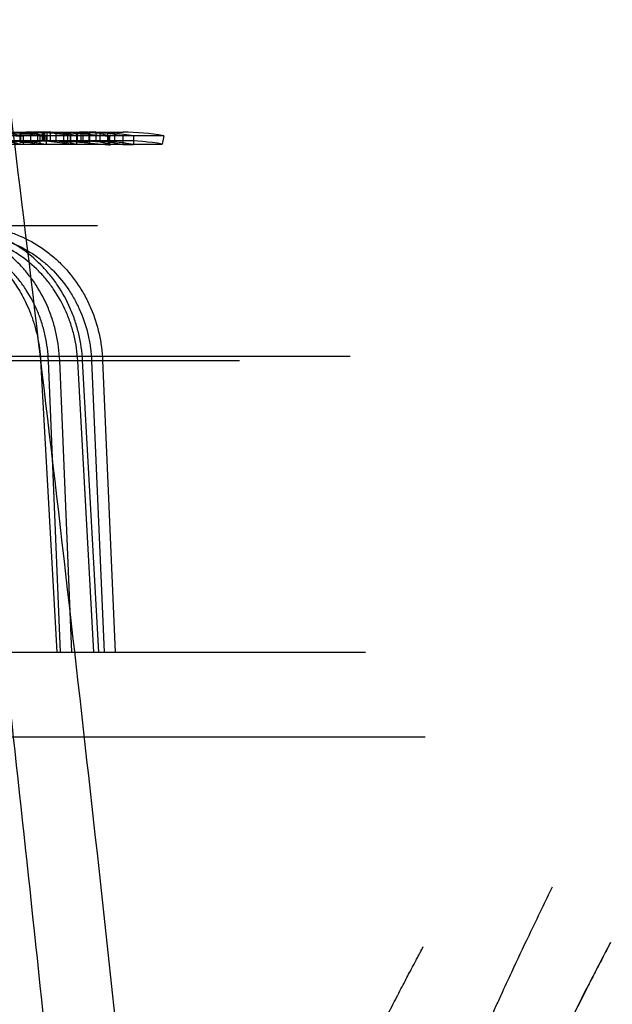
# Model space of a CAD drawing. Header units: millimetres. Extents: x 0 to 297, y 0 to 210.
# Tile 304 of 446: x 141.903 to 142.091, y 161.094 to 161.406. Entities that reach past the tile are written whole.
import ezdxf

# ---------------------------------------------------------------- set-up
doc = ezdxf.new("R2010")
doc.units = ezdxf.units.MM
doc.header["$LTSCALE"] = 16.335
doc.layers.add('INTFCLR_144815', color=7, linetype='CONTINUOUS')

msp = doc.modelspace()

# ---------------------------------------------------------------- linework, layer by layer
at = {"layer": 'INTFCLR_144815', "color": 9, "linetype": 'Continuous'}
for p, q in [((141.7716501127, 161.3702885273), (141.936151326, 161.3702885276)), ((141.8992848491, 161.3675885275), (141.9090277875, 161.3675885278)), ((141.9103338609, 161.3675885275), (141.9249687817, 161.3675885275)), ((141.936151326, 161.3675885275), (141.926414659, 161.3675885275)), ((141.9315067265, 161.3689874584), (141.9315067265, 161.3662377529)), ((141.9280742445, 161.3405885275), (141.5797370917, 161.3405885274)), ((141.4979165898, 161.2993567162), (142.0080526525, 161.2993567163)), ((141.5577167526, 161.2979436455), (141.9730125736, 161.2979436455)), ((141.9125122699, 161.2978494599), (141.9160871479, 161.2979436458)), ((141.9162915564, 161.2055885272), (141.9125122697, 161.2978494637)), ((141.9198677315, 161.2055885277), (141.9160871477, 161.2979436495)), ((141.9217956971, 161.2978494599), (141.9235107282, 161.2979470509)), ((141.9217956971, 161.2978494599), (141.9235107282, 161.2979470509)), ((141.9269043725, 161.2055885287), (141.9217956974, 161.2978494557)), ((141.9284493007, 161.2055885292), (141.9233330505, 161.2979436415)), ((141.9261752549, 161.2978494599), (141.9296719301, 161.2979436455)), ((141.9261752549, 161.2978494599), (141.930129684, 161.20558853)), ((141.9296719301, 161.2979436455), (141.9336281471, 161.2055885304)), ((142.0318346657, 161.1785885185), (141.8864396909, 161.1785885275))]:
    msp.add_line(p, q, dxfattribs=at)
at = {"layer": 'INTFCLR_144815', "color": 6, "linetype": 'Continuous'}
for p, q in [((141.8346253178, 161.370204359), (141.9214236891, 161.3702043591)), ((141.9035605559, 161.367062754), (141.9035605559, 161.3697818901)), ((141.9035605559, 161.3697770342), (141.906919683, 161.3697770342)), ((141.9090277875, 161.3702885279), (141.9036253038, 161.3701962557)), ((141.9051418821, 161.3702885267), (141.9036253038, 161.3701962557)), ((141.9051418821, 161.3702885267), (141.9036253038, 161.3701962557)), ((141.9036253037, 161.3701962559), (141.9036253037, 161.3674927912)), ((141.906919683, 161.3670577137), (141.906919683, 161.3697770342)), ((141.9090413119, 161.3702885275), (141.9090413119, 161.3675885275)), ((141.9105906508, 161.3675885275), (141.9105906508, 161.3702885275)), ((141.9130035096, 161.3702465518), (141.9108063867, 161.3702465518)), ((141.9108063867, 161.3702452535), (141.9108063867, 161.3675436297)), ((141.9112785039, 161.3702885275), (141.9112785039, 161.3675885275)), ((141.912006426, 161.3702885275), (141.912006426, 161.3675885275)), ((141.9120618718, 161.3674655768), (141.9120618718, 161.370170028)), ((141.9130035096, 161.3702465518), (141.9130035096, 161.3675449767)), ((141.9148045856, 161.3702885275), (141.9148045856, 161.3675885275)), ((141.915370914, 161.3702885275), (141.9255163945, 161.3698893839)), ((141.9173422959, 161.3675885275), (141.9173422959, 161.3702885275)), ((141.9186979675, 161.3675885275), (141.9186979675, 161.3702885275)), ((141.91936782, 161.3702885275), (141.91936782, 161.3675885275)), ((141.921551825, 161.3675074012), (141.9214236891, 161.370204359)), ((141.9215649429, 161.3702885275), (141.9215649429, 161.3675885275)), ((141.9227449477, 161.3698352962), (141.9227449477, 161.3671181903)), ((141.9227449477, 161.3698352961), (141.9315067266, 161.3689874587)), ((141.9255163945, 161.3698893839), (141.9234661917, 161.3702144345)), ((141.9255163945, 161.3698893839), (141.9234661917, 161.3702144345)), ((141.9234661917, 161.3675116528), (141.9234661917, 161.3702144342)), ((141.9253180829, 161.3702812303), (141.9253180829, 161.3675809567)), ((141.9275152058, 161.3702806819), (141.9253180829, 161.3702806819)), ((141.9255163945, 161.3698893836), (141.9255163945, 161.3671743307)), ((141.9264146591, 161.3702885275), (141.9271483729, 161.3702847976)), ((141.9275152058, 161.3702806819), (141.9275152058, 161.3675803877)), ((141.928782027, 161.3698788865), (141.928782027, 161.3671634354)), ((141.928782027, 161.3698788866), (141.9318406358, 161.3692623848)), ((141.931201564, 161.3699554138), (141.931201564, 161.3672428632)), ((141.931201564, 161.3699554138), (141.9333986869, 161.3699554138)), ((141.9333986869, 161.3699496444), (141.9333986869, 161.367236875)), ((141.921551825, 161.3675074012), (141.8347362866, 161.3675074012)), ((141.8581189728, 161.3665126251), (141.948551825, 161.3665126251)), ((141.9490168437, 161.3691722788), (141.8585216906, 161.3691722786)), ((141.902186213, 161.3690890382), (141.9044567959, 161.3690890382)), ((141.9044567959, 161.3663432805), (141.902186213, 161.3663432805)), ((141.906919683, 161.3670577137), (141.9035605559, 161.3670577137)), ((141.9035796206, 161.3675024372), (141.904427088, 161.3675815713)), ((141.9035796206, 161.3675024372), (141.904427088, 161.3675815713)), ((141.9036253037, 161.3674927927), (141.9090277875, 161.367588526)), ((141.9044567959, 161.3690890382), (141.9044567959, 161.3663432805)), ((141.9090277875, 161.3675885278), (141.9103338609, 161.3675885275)), ((141.9097420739, 161.3690983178), (141.9111222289, 161.3690995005)), ((141.9097420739, 161.3690952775), (141.9097420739, 161.3663497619)), ((141.9118123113, 161.3663529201), (141.9104321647, 161.3663541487)), ((141.9108063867, 161.3675449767), (141.9130035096, 161.3675449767)), ((141.9118123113, 161.3690983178), (141.9118123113, 161.3663529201)), ((141.9255163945, 161.3671743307), (141.9153709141, 161.3675885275)), ((141.9195214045, 161.3691533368), (141.9195214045, 161.366410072)), ((141.9213512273, 161.3691539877), (141.9213512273, 161.3664107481)), ((141.9227449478, 161.3671181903), (141.9315067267, 161.3662377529)), ((141.9264146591, 161.3675885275), (141.9249687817, 161.3675885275)), ((141.9253180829, 161.3675803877), (141.9275152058, 161.3675803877)), ((141.9275152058, 161.3675798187), (141.9267815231, 161.3675875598)), ((141.931840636, 161.366523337), (141.9287820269, 161.3671634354)), ((141.9333986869, 161.3672428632), (141.931201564, 161.3672428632)), ((141.9318406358, 161.3692623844), (141.9318406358, 161.366523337)), ((141.939462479, 161.3691113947), (141.9361033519, 161.3691113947)), ((141.9361033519, 161.3691042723), (141.9361033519, 161.3663591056)), ((141.9361033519, 161.3663665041), (141.939462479, 161.3663665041)), ((141.939462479, 161.3691113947), (141.939462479, 161.3663665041)), ((141.9490168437, 161.3691722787), (141.948551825, 161.3665126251)), ((141.9100306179, 161.2979436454), (141.9151192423, 161.2055885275)), ((141.8672649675, 161.205588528), (142.012966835, 161.2055885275))]:
    msp.add_line(p, q, dxfattribs=at)
for points in [[(141.9315067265, 161.3662377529), (141.9316418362, 161.3662392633), (141.9317627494, 161.3662436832), (141.9318630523, 161.3662510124), (141.9319450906, 161.3662614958), (141.9320100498, 161.3662748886), (141.932057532, 161.3662904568), (141.9320897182, 161.3663080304), (141.9321095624, 161.3663277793), (141.9321149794, 161.366349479), (141.9321033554, 161.3663729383), (141.9320786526, 161.3663983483), (141.932043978, 161.3664260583), (141.9319943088, 161.3664561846), (141.9319242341, 161.3664886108), (141.9318406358, 161.366523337)], [(141.9315067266, 161.3689874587), (141.931586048, 161.3689878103), (141.9316597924, 161.3689891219), (141.9317279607, 161.3689913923), (141.9317906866, 161.3689946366), (141.9318478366, 161.3689988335), (141.9318990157, 161.3690039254), (141.9319439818, 161.3690099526), (141.931982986, 161.369016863), (141.9320163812, 161.3690244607), (141.9320438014, 161.3690327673), (141.9320656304, 161.3690417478), (141.9320833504, 161.3690511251), (141.9320975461, 161.3690607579), (141.9321076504, 161.3690707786), (141.9321134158, 161.3690813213), (141.9321146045, 161.369092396), (141.9321114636, 161.3691039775), (141.9321044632, 161.369116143), (141.9320937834, 161.3691288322), (141.9320792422, 161.3691420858), (141.932060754, 161.3691561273), (141.9320392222, 161.3691707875), (141.9320137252, 161.3691862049), (141.9319814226, 161.3692030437), (141.9319413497, 161.3692214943), (141.931894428, 161.3692412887), (141.9318406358, 161.3692623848)]]:
    msp.add_lwpolyline(points, dxfattribs=at)
for centre, radius, start, end in [((141.8920135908, 161.3050124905), 0.0652761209, 79.0107852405, 89.99253681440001), ((141.8971790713, 161.3035606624), 0.06672784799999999, 79.148038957, 89.9974399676), ((141.8992890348, 161.30364469), 0.0666439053, 79.16896510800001, 90.00359850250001), ((141.9120961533, 161.2981336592), 0.0721548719, 90.00055558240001, 96.79374194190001), ((141.9056178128, 161.2845676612), 0.08572090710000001, 80.6655970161, 90.0070842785), ((141.9154245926, 161.2981503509), 0.0721381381, 91.9233084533, 96.77077941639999), ((141.9075627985, 161.2848188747), 0.0854696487, 86.98258849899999, 90.0014389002), ((141.9085007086, 161.3167186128), 0.053569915, 86.18834176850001, 90.0006833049), ((141.9103259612, 161.3161237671), 0.0541648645, 78.2553553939, 89.99164369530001), ((141.9133041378, 161.2981824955), 0.072106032, 89.9999406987, 91.98512149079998), ((141.9249687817, 161.2955885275), 0.0747, 89.99999999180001, 92.72014946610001), ((141.9230833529, 161.2981247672), 0.0721637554, 79.6056054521, 89.999256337), ((141.9195946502, 161.2665983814), 0.1036883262, 84.9166012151, 87.8601786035), ((141.9242917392, 161.2981642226), 0.0721243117, 84.5023815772, 89.1846418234), ((141.9264063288, 161.2980560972), 0.0722327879, 79.58649221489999, 84.4448913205), ((141.936151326, 161.2955885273), 0.0747, 80.0825479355, 89.99999998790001), ((141.8920302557, 161.3048332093), 0.0627552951, 78.5790645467, 90.00745214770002), ((141.8971866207, 161.3033444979), 0.0642441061, 78.7299455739, 90.0040738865), ((141.8992936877, 161.3033961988), 0.06419231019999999, 78.7542677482, 90.0078890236), ((141.9120957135, 161.2980481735), 0.069540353, 90.0002141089, 97.05007484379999), ((141.9056306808, 161.2851079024), 0.0824803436, 80.30445802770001, 90.0163014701), ((141.915424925, 161.2980528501), 0.06953564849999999, 91.99559425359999, 97.0257177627), ((141.9075616, 161.2851649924), 0.08242353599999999, 86.8701309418, 90.00065893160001), ((141.9085004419, 161.3159459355), 0.0516425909, 86.0455703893, 90.00041296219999), ((141.9103298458, 161.3154110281), 0.0521775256, 77.8056824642, 89.9955910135), ((141.9133041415, 161.2980884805), 0.0695000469, 89.99994146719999, 92.05959042), ((141.9201313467, 161.1585463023), 0.2106085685, 89.83406580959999, 90.16593419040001), ((141.9207412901, 161.1636772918), 0.2027343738, 89.8276223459, 90.17237765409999), ((141.9249687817, 161.2955885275), 0.07200000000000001, 89.9999999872, 92.72014947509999), ((141.9230944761, 161.2981494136), 0.0694391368, 79.2022847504, 90.00840519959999), ((141.9195801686, 161.2674318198), 0.1001552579, 84.72846060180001, 87.7763659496), ((141.9242934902, 161.2981013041), 0.06948720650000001, 84.2945129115, 89.1551399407), ((141.9264113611, 161.2979995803), 0.069588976, 79.1904080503, 84.23730495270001), ((141.936151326, 161.2955885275), 0.07200000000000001, 80.08254791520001, 89.9999999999)]:
    msp.add_arc(centre, radius, start, end, dxfattribs=at)
msp.add_ellipse((141.273551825, 158.2582519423), major_axis=(0, 5.3102668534), ratio=0.1377199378, start_param=-1.0764691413, end_param=-0.9955506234, dxfattribs=at)
at = {"layer": 'INTFCLR_144815', "color": 9, "linetype": 'Continuous'}
for points, knots in [([(141.9654921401, 160.7740740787), (141.9573736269, 160.8606663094), (141.9383693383, 161.0521890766), (141.9056375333, 161.3424630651), (141.8675142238, 161.6363556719), (141.8394327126, 161.8251471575), (141.8250305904, 161.9152143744)], [0, 0, 0, 0, 0.2268957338, 0.5020939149, 0.7620442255, 1, 1, 1, 1]), ([(141.9160871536, 161.2979436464), (141.9159700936, 161.3007729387), (141.9154264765, 161.3050052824), (141.9141571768, 161.3097891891), (141.9132548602, 161.3124600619), (141.9117423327, 161.316353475), (141.9094818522, 161.3206762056), (141.9066713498, 161.3246068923), (141.9049230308, 161.326719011), (141.9022015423, 161.3297062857), (141.8991355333, 161.3323600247), (141.8958023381, 161.3345892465), (141.8935254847, 161.3359526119), (141.889415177, 161.3380121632), (141.8850184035, 161.3394323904), (141.8811651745, 161.3401442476), (141.8785667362, 161.3404857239), (141.876601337, 161.3405885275), (141.8752926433, 161.3405885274)], [0, 0, 0, 0, 0.1304370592, 0.1952530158, 0.2277726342, 0.2602431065, 0.3876391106, 0.4509388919, 0.4825686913, 0.5138780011, 0.6370759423, 0.6678190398, 0.6985664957, 0.7592577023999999, 0.8793245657, 0.9095586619, 0.9397177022, 1, 1, 1, 1]), ([(141.9233330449, 161.2979436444), (141.9231771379, 161.3007769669), (141.9225661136, 161.3050137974), (141.9212101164, 161.3097915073), (141.9202549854, 161.3124611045), (141.9186579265, 161.3163609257), (141.9162907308, 161.3206851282), (141.9133751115, 161.3246089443), (141.9115637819, 161.3267198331), (141.9087423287, 161.329711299), (141.9055775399, 161.3323632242), (141.9021494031, 161.3345896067), (141.8998062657, 161.3359532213), (141.8955810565, 161.3380130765), (141.8910758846, 161.3394322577), (141.8871316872, 161.340144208), (141.8844745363, 161.3404855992), (141.8824659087, 161.3405885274), (141.8811286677, 161.3405885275)], [0, 0, 0, 0, 0.1288424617, 0.1930338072, 0.2252879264, 0.2575272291, 0.3843636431, 0.447594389, 0.4792415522, 0.5106015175, 0.6342979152, 0.6652280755, 0.6961834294, 0.7573337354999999, 0.8784031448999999, 0.9088847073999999, 0.939282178, 1, 1, 1, 1]), ([(141.8879446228, 161.3405885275), (141.8905966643, 161.3405885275), (141.89459274, 161.3401807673), (141.899101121, 161.3390121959), (141.9016319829, 161.3381482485), (141.9053698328, 161.3366580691), (141.9095269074, 161.3343611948), (141.9132884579, 161.3314938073), (141.9153345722, 161.3296852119), (141.9182834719, 161.3268139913), (141.920895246, 161.3235780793), (141.9231084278, 161.3200747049), (141.9244919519, 161.3176412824), (141.9266208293, 161.3132096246), (141.9281389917, 161.3084915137), (141.9289804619, 161.3043370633), (141.9294218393, 161.3015122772), (141.9296101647, 161.2993726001), (141.9296719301, 161.2979436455)], [0, 0, 0, 0, 0.1208501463, 0.1814032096, 0.2119749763, 0.2426503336, 0.3647425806, 0.4266530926, 0.4579310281, 0.4891255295, 0.6141870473, 0.6459586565, 0.6779489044, 0.7416879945, 0.8697536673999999, 0.9022899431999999, 0.9348235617, 1, 1, 1, 1]), ([(141.9125122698, 161.2978494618), (141.9124032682, 161.3005088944), (141.9118941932, 161.3044872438), (141.910702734, 161.3089841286), (141.9098560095, 161.3114948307), (141.908436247, 161.3151545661), (141.906313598, 161.3192178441), (141.9036739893, 161.3229128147), (141.9020319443, 161.3248982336), (141.8994759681, 161.327706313), (141.8965958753, 161.3302008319), (141.8934645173, 161.3322962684), (141.8913255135, 161.3335778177), (141.887463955, 161.3355138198), (141.8833329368, 161.3368486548), (141.8797126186, 161.3375181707), (141.877271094, 161.337839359), (141.87542432, 161.3379356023), (141.8741946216, 161.337935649)], [0, 0, 0, 0, 0.1304692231, 0.195296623, 0.2278209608, 0.2602955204, 0.3877013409, 0.4510002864, 0.482628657, 0.5139363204, 0.6371215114, 0.6678607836, 0.6986043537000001, 0.7592876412, 0.8793364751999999, 0.9095668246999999, 0.939722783, 1, 1, 1, 1]), ([(141.9217956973, 161.2978494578), (141.9216481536, 161.300512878), (141.9210723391, 161.3044956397), (141.9197952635, 161.3089864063), (141.9188964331, 161.3114958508), (141.9173934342, 161.3151618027), (141.9151662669, 161.3192266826), (141.9124232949, 161.3229148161), (141.9107193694, 161.3248990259), (141.9080653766, 161.327711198), (141.9050885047, 161.3302038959), (141.9018642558, 161.3322966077), (141.8996605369, 161.3335783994), (141.8956868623, 161.3355147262), (141.8914500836, 161.3368485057), (141.8877410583, 161.3375181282), (141.8852423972, 161.3378392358), (141.883353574, 161.3379356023), (141.8820961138, 161.337935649)], [0, 0, 0, 0, 0.1288133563, 0.1929938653, 0.2252436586, 0.2574793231, 0.3843072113, 0.4475385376, 0.4791869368, 0.5105487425, 0.6342565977, 0.6651901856, 0.6961489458, 0.7573064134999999, 0.8783917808, 0.9088769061, 0.9392774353, 1, 1, 1, 1]), ([(141.8869771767, 161.337935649), (141.8894692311, 161.3379355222), (141.8932242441, 161.3375525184), (141.8974603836, 161.3364536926), (141.8998384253, 161.3356417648), (141.9033504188, 161.3342408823), (141.9072562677, 161.3320819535), (141.9107900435, 161.3293865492), (141.912712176, 161.3276864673), (141.9154825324, 161.3249875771), (141.9179356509, 161.3219456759), (141.9200142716, 161.3186526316), (141.9213136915, 161.3163651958), (141.9233129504, 161.3121993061), (141.9247378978, 161.3077642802), (141.9255275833, 161.3038592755), (141.9259414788, 161.3012039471), (141.9261176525, 161.2991926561), (141.926175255, 161.2978494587)], [0, 0, 0, 0, 0.1208400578, 0.1813858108, 0.2119535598, 0.2426250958, 0.3647039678, 0.4266081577, 0.4578834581, 0.4890757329, 0.614133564, 0.6459059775, 0.6778979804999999, 0.741642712, 0.8697256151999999, 0.9022679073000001, 0.9348083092, 1, 1, 1, 1]), ([(141.9469818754, 160.7167535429), (141.9454030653, 160.7345532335), (141.9360320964, 160.8389489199), (141.9170225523, 161.0367012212), (141.897537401, 161.2164450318), (141.8867469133, 161.3096670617)], [0, 0, 0, 0, 0.08995059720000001, 0.5276123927, 1, 1, 1, 1]), ([(142.0721057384, 161.1311261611), (142.0709642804, 161.128800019), (142.0684570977, 161.1236583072), (142.0641196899, 161.1146347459), (142.0598558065, 161.1055916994), (142.0563844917, 161.0980910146), (142.0541216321, 161.0931468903), (142.0502786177, 161.0846817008), (142.0441030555, 161.0707626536), (142.0355166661, 161.0505607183), (142.0280655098, 161.0320776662), (142.022722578, 161.0181820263), (142.0195560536, 161.0097237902), (142.0146205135, 160.996286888), (142.0072721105, 160.9752176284), (141.9979640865, 160.945794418), (141.9914914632, 160.9227044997), (141.9873918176, 160.9066788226), (141.9846665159, 160.8955824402), (141.9801038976, 160.8757385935), (141.9743733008, 160.8467070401), (141.9689473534, 160.8108524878), (141.9664480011, 160.7864667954), (141.9654921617, 160.7740740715)], [0, 0, 0, 0, 0.0207349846, 0.045776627, 0.0801181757, 0.1007403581, 0.1119158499, 0.1236298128, 0.1751356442, 0.2337672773, 0.299281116, 0.3345979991, 0.3528994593, 0.371554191, 0.4491488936, 0.5314384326, 0.6184736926, 0.6409991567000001, 0.6638103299, 0.7099082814, 0.8039311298, 0.9005344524, 1, 1, 1, 1]), ([(141.9813419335, 160.7714961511), (141.9823308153, 160.7833907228), (141.9848967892, 160.8068569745), (141.9896074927, 160.8358165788), (141.9935563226, 160.8556634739), (141.9959868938, 160.8667869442), (141.9996763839, 160.8829278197), (142.0057074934, 160.9062893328), (142.0146876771, 160.9362019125), (142.0227332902, 160.9599740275), (142.0285661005, 160.9759655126), (142.0318829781, 160.9847531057), (142.0366595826, 160.9971584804), (142.0437328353, 161.0146618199), (142.0531260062, 161.0364506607), (142.0600387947, 161.0516616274), (142.0644384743, 161.0610654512), (142.067097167, 161.0667104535), (142.0713401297, 161.0755432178), (142.0767800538, 161.0866551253), (142.0814018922, 161.0957917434), (142.0840460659, 161.1009968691), (142.0854345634, 161.1036842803), (142.0873144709, 161.1073346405), (142.0888527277, 161.110294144), (142.0917066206, 161.1157461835), (142.0856453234, 161.1041455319), (142.0826832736, 161.0983226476), (142.0778127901, 161.0886891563), (142.0743393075, 161.0816705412), (142.0720189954, 161.0769157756), (142.0680909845, 161.0688218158), (142.0617819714, 161.0554891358), (142.0529909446, 161.0361567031), (142.0453703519, 161.0184555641), (142.039902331, 161.0051480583), (142.0366635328, 160.9970492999), (142.0316159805, 160.9841923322), (142.0241020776, 160.9640330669), (142.014580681, 160.9358696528), (142.0079512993, 160.9137586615), (142.0037593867, 160.8984108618), (142.0009699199, 160.8877921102), (141.9963048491, 160.8688074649), (141.9904356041, 160.8410287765), (141.9848940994, 160.8067089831), (141.9823032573, 160.7833618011), (141.9813419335, 160.7714961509)], [0, 0, 0, 0, 0.0495666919, 0.0979787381, 0.1217947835, 0.1335961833, 0.145261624, 0.1905535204, 0.2337590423, 0.2749344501, 0.2947559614, 0.3044466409, 0.3139406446, 0.3499603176, 0.3828364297, 0.4124698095, 0.4193419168, 0.425951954, 0.4383822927, 0.4600369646, 0.4773189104, 0.4809299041, 0.4842530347, 0.4899454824, 0.4975118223, 0.5000003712, 0.5104422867, 0.5230504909, 0.5403341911, 0.5507100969, 0.5563295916, 0.5622201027, 0.5881060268, 0.6175531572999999, 0.65042312, 0.6681285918, 0.6772997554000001, 0.6866454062, 0.7254887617, 0.7666300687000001, 0.8100868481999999, 0.8213244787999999, 0.8327010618, 0.8556801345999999, 0.9025052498, 0.9505623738, 1, 1, 1, 1]), ([(141.9813419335, 160.7714961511), (141.9823308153, 160.7833907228), (141.9848967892, 160.8068569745), (141.9896074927, 160.8358165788), (141.9935563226, 160.8556634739), (141.9959868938, 160.8667869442), (141.9996763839, 160.8829278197), (142.0057074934, 160.9062893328), (142.0146876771, 160.9362019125), (142.0227332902, 160.9599740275), (142.0285661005, 160.9759655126), (142.0318829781, 160.9847531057), (142.0366595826, 160.9971584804), (142.0437328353, 161.0146618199), (142.0531260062, 161.0364506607), (142.0600387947, 161.0516616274), (142.0644384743, 161.0610654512), (142.067097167, 161.0667104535), (142.0713401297, 161.0755432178), (142.0767800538, 161.0866551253), (142.0814018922, 161.0957917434), (142.0840460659, 161.1009968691), (142.0854345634, 161.1036842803), (142.0873144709, 161.1073346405), (142.0888527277, 161.110294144), (142.0917066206, 161.1157461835), (142.0856453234, 161.1041455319), (142.0826832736, 161.0983226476), (142.0778127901, 161.0886891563), (142.0743393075, 161.0816705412), (142.0720189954, 161.0769157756), (142.0680909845, 161.0688218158), (142.0617819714, 161.0554891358), (142.0529909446, 161.0361567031), (142.0453703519, 161.0184555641), (142.039902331, 161.0051480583), (142.0366635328, 160.9970492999), (142.0316159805, 160.9841923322), (142.0241020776, 160.9640330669), (142.014580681, 160.9358696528), (142.0079512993, 160.9137586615), (142.0037593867, 160.8984108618), (142.0009699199, 160.8877921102), (141.9963048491, 160.8688074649), (141.9904356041, 160.8410287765), (141.9848940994, 160.8067089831), (141.9823032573, 160.7833618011), (141.9813419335, 160.7714961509)], [0, 0, 0, 0, 0.0495666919, 0.0979787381, 0.1217947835, 0.1335961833, 0.145261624, 0.1905535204, 0.2337590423, 0.2749344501, 0.2947559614, 0.3044466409, 0.3139406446, 0.3499603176, 0.3828364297, 0.4124698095, 0.4193419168, 0.425951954, 0.4383822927, 0.4600369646, 0.4773189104, 0.4809299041, 0.4842530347, 0.4899454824, 0.4975118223, 0.5000003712, 0.5104422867, 0.5230504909, 0.5403341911, 0.5507100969, 0.5563295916, 0.5622201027, 0.5881060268, 0.6175531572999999, 0.65042312, 0.6681285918, 0.6772997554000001, 0.6866454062, 0.7254887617, 0.7666300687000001, 0.8100868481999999, 0.8213244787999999, 0.8327010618, 0.8556801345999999, 0.9025052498, 0.9505623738, 1, 1, 1, 1])]:
    msp.add_open_spline(points, degree=3, knots=knots, dxfattribs=at)
at = {"layer": 'INTFCLR_144815', "color": 6, "linetype": 'Continuous'}
for points, knots in [([(141.9104997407, 161.3702885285), (141.9099519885, 161.3702885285), (141.9088260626, 161.3702776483), (141.9071843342, 161.3702313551), (141.9056037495, 161.370160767), (141.9041478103, 161.3700763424), (141.9027993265, 161.3699842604), (141.9015838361, 161.3698927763), (141.9005372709, 161.3698115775), (141.8996486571, 161.369744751), (141.8987272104, 161.3696826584), (141.8980891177, 161.3696531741), (141.8977017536, 161.3696501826)], [0, 0, 0, 0, 0.1282079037, 0.2635304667, 0.3843980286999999, 0.4985180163, 0.6048747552, 0.7007578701, 0.78382106, 0.8505738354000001, 0.9093301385, 1, 1, 1, 1]), ([(141.9137114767, 161.3702885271), (141.9140100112, 161.3702885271), (141.9146025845, 161.3702851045), (141.9154825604, 161.3702703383), (141.916342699, 161.370246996), (141.9171818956, 161.3702161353), (141.9180092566, 161.3701783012), (141.9188333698, 161.3701336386), (141.9196489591, 161.3700828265), (141.9204436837, 161.3700272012), (141.9212144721, 161.3699679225), (141.9219783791, 161.3699046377), (141.9224874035, 161.3698592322), (141.9227449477, 161.3698352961)], [0, 0, 0, 0, 0.09898353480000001, 0.1964747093, 0.2918048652, 0.3842753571, 0.4749068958, 0.5664119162, 0.6579201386, 0.745848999, 0.8305569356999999, 0.9142394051, 1, 1, 1, 1]), ([(141.9104997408, 161.3675885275), (141.9099497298, 161.3675885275), (141.9088535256, 161.3675774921), (141.907245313, 161.3675312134), (141.9057307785, 161.3674624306), (141.9043339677, 161.3673802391), (141.903045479, 161.3672908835), (141.9018615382, 161.3672001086), (141.900801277, 161.3671147), (141.8998650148, 161.3670406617), (141.8988484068, 161.3669665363), (141.8981350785, 161.3669295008), (141.8977017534, 161.3669260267)], [0, 0, 0, 0, 0.1287220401, 0.2565441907, 0.3765153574, 0.4835281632, 0.5840053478, 0.6787877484, 0.7614232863, 0.8329499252, 0.8985833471, 1, 1, 1, 1]), ([(141.9137114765, 161.3675885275), (141.914234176, 161.3675885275), (141.9152564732, 161.3675778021), (141.9167684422, 161.3675330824), (141.9182581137, 161.3674635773), (141.9197484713, 161.3673708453), (141.921247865, 161.3672553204), (141.9222463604, 161.367166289), (141.9227449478, 161.3671181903)], [0, 0, 0, 0, 0.1732886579, 0.3389092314, 0.50145172, 0.6676699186, 0.8339377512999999, 1, 1, 1, 1]), ([(141.9234661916, 161.3675116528), (141.923904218, 161.3674847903), (141.9241874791, 161.3675750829), (141.925774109, 161.3671780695), (141.9255163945, 161.3671743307)], [0, 0, 0, 0, 0.6299956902, 1, 1, 1, 1]), ([(141.9234661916, 161.3675116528), (141.923904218, 161.3674847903), (141.9241874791, 161.3675750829), (141.925774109, 161.3671780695), (141.9255163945, 161.3671743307)], [0, 0, 0, 0, 0.6299956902, 1, 1, 1, 1]), ([(141.8686662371, 161.3405885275), (141.8697962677, 161.3405885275), (141.8720536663, 161.3404865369), (141.8754184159, 161.3400296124), (141.8787437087, 161.3392711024), (141.8819693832, 161.3382261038), (141.8849477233, 161.3369672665), (141.8875636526, 161.3356095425), (141.8897878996, 161.3342545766), (141.8916856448, 161.3329376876), (141.893317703, 161.3316737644), (141.8947276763, 161.330473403), (141.8959500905, 161.329342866), (141.8970272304, 161.3282709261), (141.8980551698, 161.3271772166), (141.8991185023, 161.3259650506), (141.9002684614, 161.3245468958), (141.9015008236, 161.3228848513), (141.9028025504, 161.3209393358), (141.9041619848, 161.3186479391), (141.9055486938, 161.3159487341), (141.9068973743, 161.312812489), (141.9080944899, 161.3093248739), (141.9090518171, 161.3056069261), (141.9097168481, 161.3018002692), (141.9099599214, 161.2992262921), (141.9100306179, 161.2979436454)], [0, 0, 0, 0, 0.051794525, 0.103406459, 0.1554411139, 0.2079130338, 0.258615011, 0.3034672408, 0.3428802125, 0.3779094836, 0.409286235, 0.4374562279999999, 0.4627558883, 0.4855844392, 0.5070941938, 0.5315398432, 0.5594745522, 0.5907557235, 0.6263429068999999, 0.6667192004, 0.7128068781, 0.7653355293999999, 0.8230587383, 0.8816403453, 0.9411211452, 1, 1, 1, 1]), ([(141.9173326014, 160.7776522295), (141.9176973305, 160.7808748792), (141.9184746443, 160.7873246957), (141.9197812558, 160.7969958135), (141.9212294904, 160.8066752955), (141.9228182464, 160.8163600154), (141.9245460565, 160.8260462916), (141.926411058, 160.8357299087), (141.9284108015, 160.8454053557), (141.9305422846, 160.8550663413), (141.932801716, 160.8647049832), (141.9351846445, 160.8743126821), (141.9376856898, 160.8838792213), (141.9402987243, 160.8933937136), (141.9430166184, 160.9028437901), (141.9458314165, 160.9122163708), (141.9487342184, 160.9214973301), (141.95171534, 160.9306720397), (141.9547643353, 160.9397253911), (141.9578701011, 160.9486420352), (141.9610210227, 160.9574066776), (141.9642051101, 160.9660042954), (141.9674101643, 160.9744203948), (141.9706239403, 160.9826412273), (141.9738343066, 160.9906539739), (141.9770293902, 160.9984468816), (141.980197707, 161.0060093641), (141.9833282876, 161.0133320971), (141.9864107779, 161.0204070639), (141.9894354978, 161.0272275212), (141.9923934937, 161.0337879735), (141.9952765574, 161.040084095), (141.998077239, 161.0461126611), (142.0007888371, 161.0518714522), (142.003405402, 161.0573592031), (142.0059216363, 161.0625753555), (142.0083329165, 161.0675200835), (142.0106352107, 161.0721941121), (142.0128250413, 161.0765986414), (142.0148994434, 161.0807352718), (142.0168558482, 161.0846057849), (142.0186921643, 161.0882123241), (142.0204065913, 161.0915570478), (142.0219977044, 161.0946423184), (142.0234642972, 161.0974704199), (142.0248054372, 161.1000436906), (142.0260203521, 161.1023643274), (142.0271084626, 161.1044344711), (142.0280693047, 161.1062560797), (142.0289025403, 161.1078309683), (142.0296079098, 161.109160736), (142.0303771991, 161.1106079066), (142.030912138, 161.1116115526), (142.0312547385, 161.1122532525)], [0, 0, 0, 0, 0.0273620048, 0.0548064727, 0.0823306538, 0.1099307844, 0.1376026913, 0.1653378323, 0.1931270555, 0.2209539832, 0.2488021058, 0.2766470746, 0.304464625, 0.3322223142, 0.3598878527, 0.3874217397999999, 0.4147828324, 0.441927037, 0.4688077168, 0.4953767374, 0.5215851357, 0.5473841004, 0.5727253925, 0.5975624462, 0.6218510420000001, 0.6455494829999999, 0.6686193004, 0.6910256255, 0.7127373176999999, 0.7337272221, 0.7539717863, 0.7734512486, 0.7921493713, 0.8100531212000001, 0.8271525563, 0.8434409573, 0.8589126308, 0.8735653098, 0.8873983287, 0.9004113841, 0.9126069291, 0.9239869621, 0.9345555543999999, 0.9443162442, 0.9532738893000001, 0.9614327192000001, 0.9687976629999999, 0.975373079, 0.9811634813, 0.986172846, 0.9904049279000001, 0.9938629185, 1, 1, 1, 1])]:
    msp.add_open_spline(points, degree=3, knots=knots, dxfattribs=at)

doc.saveas('drawing.dxf')
